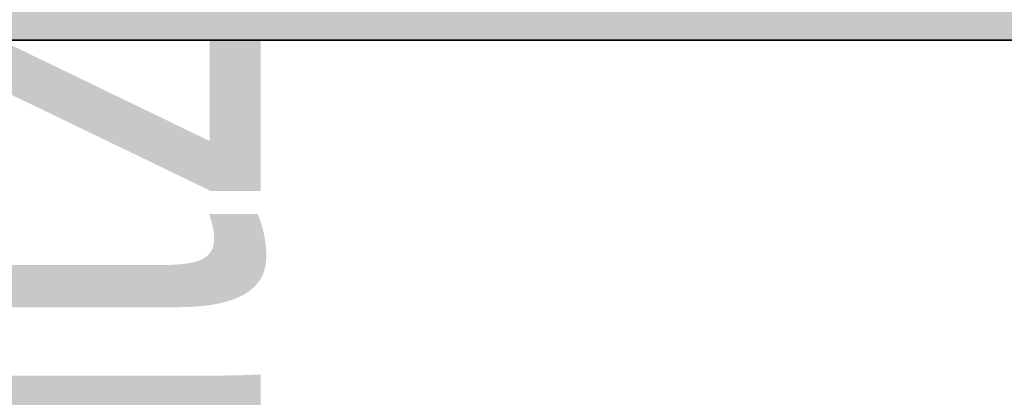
# Model space of a CAD drawing. Extents: x -459 to 541, y -543 to 550.
# Tile 360 of 577: x 87.63 to 92.42, y 362.27 to 364.11. Entities that reach past the tile are written whole.
import ezdxf

# ---------------------------------------------------------------- set-up
doc = ezdxf.new("R2010")
doc.units = 0
doc.layers.get('0').update_dxf_attribs({"lineweight": 35})
doc.layers.add('5_UG-STATIK', color=7, linetype='Continuous', lineweight=25)
for name, color, linetype, lineweight, true_color in [('H_Ruecklauf', 5, 'Continuous', 35, 0x0000ff), ('H_Ruecklauf-Shading', 5, 'Continuous', 35, 0x0000ff), ('H_Vorlauf', 1, 'Continuous', 35, 0xff0000), ('H_Vorlauf-Shading', 1, 'Continuous', 35, 0xff0000)]:
    doc.layers.add(name, color=color, linetype=linetype, lineweight=lineweight, true_color=true_color)
doc.styles.get("Standard").update_dxf_attribs({"font": 'arial.ttf'})

# ---------------------------------------------------------------- blocks, each defined once
blk = doc.blocks.new('Shading-A07ALALX1N', base_point=(109.2967, 365.1095))
at = {"layer": 'H_Vorlauf-Shading', "color": 14, "true_color": 0xb00000}
for points in [[(87.7873, 364.0506), (85.9258, 364.1648), (85.7016, 364.0506), (84.9622, 364.1648)], [(89.3668, 364.0506), (89.3778, 364.1648), (87.7873, 364.0506), (85.9258, 364.1648)], [(89.662, 364.0506), (89.6408, 364.1648), (89.3668, 364.0506), (89.3778, 364.1648)], [(90.0203, 364.0506), (89.9689, 364.1648), (89.662, 364.0506), (89.6408, 364.1648)], [(90.4939, 364.0506), (90.4104, 364.1648), (90.0203, 364.0506), (89.9689, 364.1648)], [(91.1898, 364.0506), (91.0659, 364.1648), (90.4939, 364.0506), (90.4104, 364.1648)], [(92.3812, 364.0506), (92.1961, 364.1648), (91.1898, 364.0506), (91.0659, 364.1648)], [(95.0667, 364.0506), (94.7547, 364.1648), (92.3812, 364.0506), (92.1961, 364.1648)]]:
    blk.add_solid(points, dxfattribs=at)
at = {"layer": 'H_Vorlauf-Shading', "color": 14, "true_color": 0x900000}
for points in [[(86.0538, 364.041), (87.7873, 364.0506), (85.7016, 364.0506)], [(86.0538, 364.041), (89.3896, 364.0117), (87.7873, 364.0506), (89.3806, 364.027)], [(89.3806, 364.027), (89.3668, 364.0506), (87.7873, 364.0506)], [(89.6958, 364.0117), (89.662, 364.0506), (89.3896, 364.0117), (89.3668, 364.0506)], [(90.0643, 364.0117), (90.0203, 364.0506), (89.6958, 364.0117), (89.662, 364.0506)], [(90.549, 364.0117), (90.4939, 364.0506), (90.0643, 364.0117), (90.0203, 364.0506)], [(91.2586, 364.0117), (91.1898, 364.0506), (90.549, 364.0117), (90.4939, 364.0506)], [(92.4709, 364.0117), (92.3812, 364.0506), (91.2586, 364.0117), (91.1898, 364.0506)], [(95.1997, 364.0117), (95.0667, 364.0506), (92.4709, 364.0117), (92.3812, 364.0506)], [(87.13, 364.0117), (89.3896, 364.0117), (86.0538, 364.041)]]:
    blk.add_solid(points, dxfattribs=at)
blk = doc.blocks.new('Shading-A07ALALZ1N', base_point=(108.7647, 366.2977))
at = {"layer": 'H_Ruecklauf-Shading', "color": 174, "true_color": 0x0000b0}
for points in [[(85.3608, 364.1628), (85.2339, 364.0506), (88.9809, 364.1445), (88.9718, 364.0506)], [(88.9718, 364.0506), (89.2671, 364.0506), (88.9809, 364.1445), (89.2498, 364.1431)], [(89.2671, 364.0506), (89.6253, 364.0506), (89.2498, 364.1431), (89.5845, 364.1414)], [(90.099, 364.0506), (90.0342, 364.1392), (89.6253, 364.0506), (89.5845, 364.1414)], [(90.7948, 364.0506), (90.7024, 364.1358), (90.099, 364.0506), (90.0342, 364.1392)], [(91.8577, 364.1299), (90.7024, 364.1358), (91.9863, 364.0506), (90.7948, 364.0506)], [(91.9863, 364.0506), (94.6717, 364.0506), (91.8577, 364.1299), (94.4913, 364.1166)]]:
    blk.add_solid(points, dxfattribs=at)
at = {"layer": 'H_Ruecklauf-Shading', "color": 174, "true_color": 0x000090}
for points in [[(85.2339, 364.0506), (85.1898, 364.0117), (88.9718, 364.0506), (88.9946, 364.0117)], [(88.9946, 364.0117), (89.3009, 364.0117), (88.9718, 364.0506), (89.2671, 364.0506)], [(89.3009, 364.0117), (89.6694, 364.0117), (89.2671, 364.0506), (89.6253, 364.0506)], [(90.1541, 364.0117), (90.099, 364.0506), (89.6694, 364.0117), (89.6253, 364.0506)], [(90.8637, 364.0117), (90.7948, 364.0506), (90.1541, 364.0117), (90.099, 364.0506)], [(92.076, 364.0117), (91.9863, 364.0506), (90.8637, 364.0117), (90.7948, 364.0506)], [(94.8047, 364.0117), (94.6717, 364.0506), (92.076, 364.0117), (91.9863, 364.0506)]]:
    blk.add_solid(points, dxfattribs=at)
blk = doc.blocks.new('Referenz-A07ALAR41N', base_point=(-170.8075, 0))
at = {"layer": '5_UG-STATIK', "color": 0, "lineweight": -2, "insert": (86.3005, 359.0221), "char_height": 2.5, "attachment_point": 1, "rotation": 90}
blk.add_mtext('{\\W0.67;\\fArial;Stütze}', dxfattribs=at)
blk = doc.blocks.new('Stahlrohr nach DIN 2448-A07ALC021N', base_point=(84.9622, 364.0117))
at = {"color": 0, "linetype": 'ByBlock', "lineweight": -2, "ltscale": 0.35}
blk.add_line((84.9622, 364.0117), (108.7647, 364.0117), dxfattribs=at)
blk = doc.blocks.new('Stahlrohr nach DIN 2448-A07ALC0Q1N', base_point=(84.9622, 364.0117))
at = {"color": 0, "linetype": 'ByBlock', "lineweight": -2, "ltscale": 0.35}
blk.add_line((84.9622, 364.0117), (109.2967, 364.0117), dxfattribs=at)

msp = doc.modelspace()

# ---------------------------------------------------------------- block references
at = {"color": 251, "lineweight": 25, "ltscale": 0.25, "true_color": 0x585858}
msp.add_blockref('Referenz-A07ALAR41N', (-170.8075, 0), dxfattribs=at)
at = {"layer": 'H_Ruecklauf'}
msp.add_blockref('Shading-A07ALALZ1N', (108.7647, 366.2977), dxfattribs=at)
at = {"layer": 'H_Ruecklauf', "ltscale": 0.35}
msp.add_blockref('Stahlrohr nach DIN 2448-A07ALC021N', (84.9622, 364.0117), dxfattribs=at)
at = {"layer": 'H_Vorlauf'}
msp.add_blockref('Shading-A07ALALX1N', (109.2967, 365.1095), dxfattribs=at)
at = {"layer": 'H_Vorlauf', "ltscale": 0.35}
msp.add_blockref('Stahlrohr nach DIN 2448-A07ALC0Q1N', (84.9622, 364.0117), dxfattribs=at)

doc.saveas('drawing.dxf')
